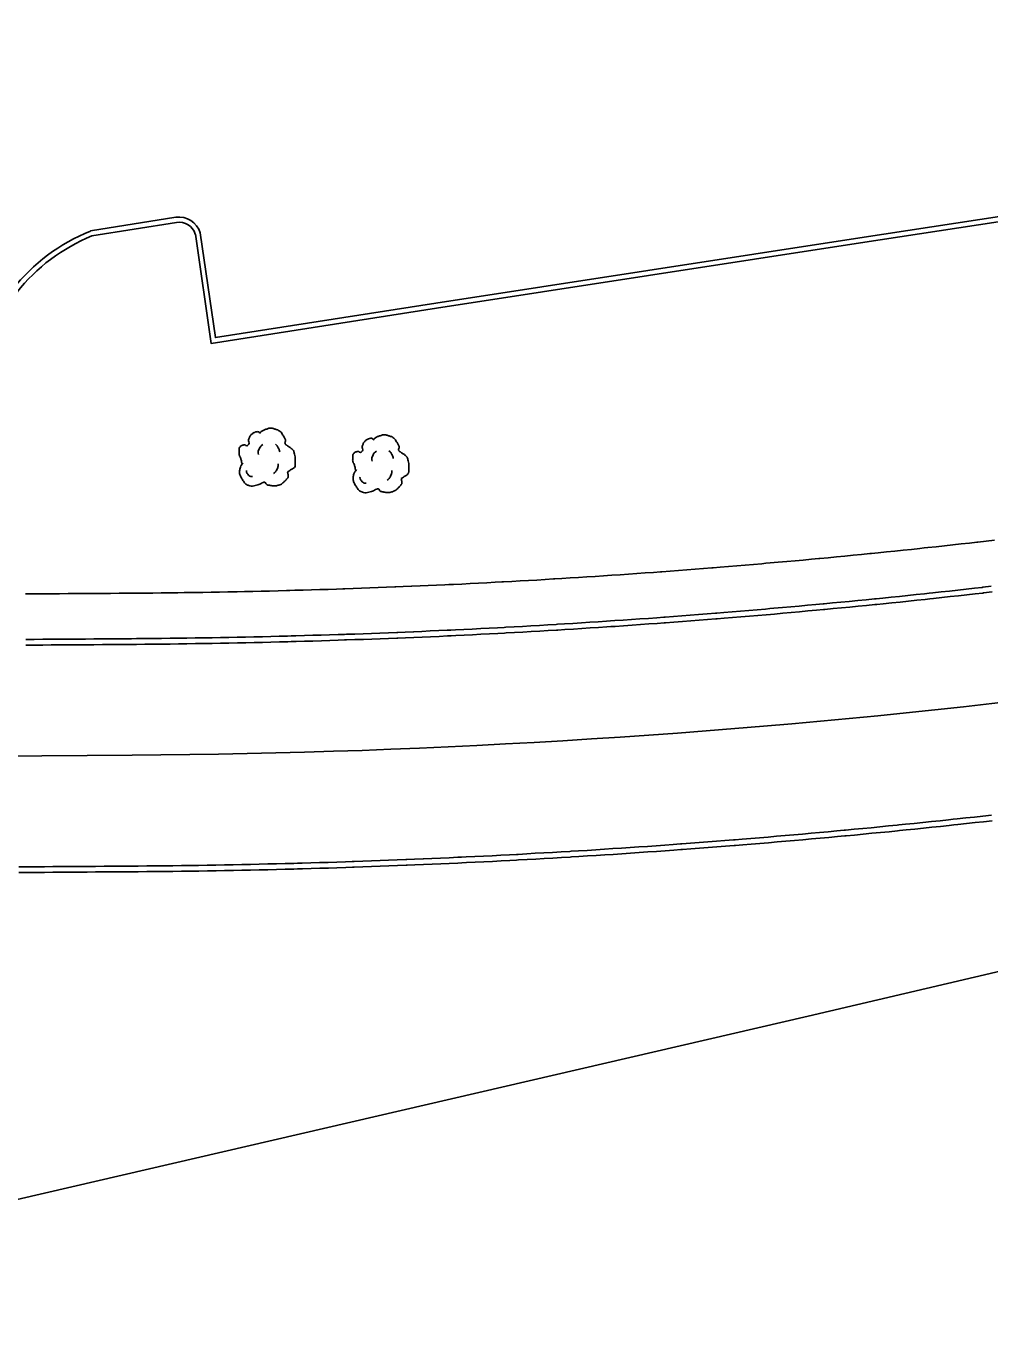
# Model space of a CAD drawing. Extents: x 2145380 to 2157287, y 139568 to 149130.
# Drawn here: x 2152222.6 to 2152335.6, y 142997.3 to 143151.2 of the extents above; entities that cross this region are included whole.
import ezdxf

# ---------------------------------------------------------------- set-up
doc = ezdxf.new("R2010")
doc.units = 0
for name, color, linetype in [('PR_PREVIOUSLY CONSTRUCTED', 7, 'Continuous'), ('TOPO_Curb Back', 7, 'Continuous'), ('TOPO_Fence', 7, 'Continuous'), ('TOPO_Tree', 7, 'Continuous')]:
    doc.layers.add(name, color=color, linetype=linetype)

# ---------------------------------------------------------------- blocks, each defined once
blk = doc.blocks.new('TREE')
at = {"layer": 'TOPO_Tree'}
for points in [[(-14.07, -0.4), (-14.17, 0.5), (-14.37, 1.38), (-14.6, 2.25), (-14.84, 3.17), (-15.47, 3.96), (-15.66, 4.9), (-15.8, 5.59), (-15.71, 6.31), (-15.66, 7.01), (-15.6, 7.91), (-15.72, 8.8), (-15.13, 9.66), (-14.62, 10.42), (-13.76, 10.49), (-13.02, 10.72), (-12.18, 10.98), (-11.06, 10), (-10.37, 10.72), (-9.4, 11.74), (-10.29, 13.28), (-9.84, 14.42), (-9.56, 15.15), (-9.32, 15.89), (-8.78, 16.54), (-8.18, 17.26), (-7.5, 17.68), (-6.67, 18.13), (-6.14, 18.41), (-5.61, 18.61), (-5.08, 18.66), (-4.55, 18.71), (-4.02, 18.54), (-3.49, 18.13)], [(-3.49, 17.6), (-3.07, 18.27), (-2.58, 18.8), (-1.9, 19.19), (-1.05, 19.68), (-0.19, 19.96), (0.74, 20.24), (1.62, 20.51), (2.51, 20.82), (3.39, 20.77), (4.1, 20.73), (4.8, 20.47), (5.51, 20.24), (6.43, 19.95), (7.32, 19.73), (8.15, 19.19), (9.36, 18.4), (10.02, 17.21), (10.8, 16.01), (11.24, 15.33), (11.58, 14.62), (11.86, 13.89), (12.17, 13.08), (11.37, 12.02), (11.86, 11.25), (12, 11.03), (12.18, 10.86), (12.39, 10.72), (12.91, 10.35), (13.45, 10.02), (13.97, 9.66), (14.7, 9.16), (15.41, 8.68), (16.09, 8.07), (16.7, 7.53), (16.93, 6.73), (17.15, 5.95), (17.59, 4.38), (17.71, 2.77), (17.68, 1.19), (17.65, -0.25), (17.83, -2.22), (16.62, -3.04), (15.47, -3.83), (14.31, -4.58), (13.16, -5.35)], [(-4.21, 5.09), (-4.46, 6.09), (-4.3, 7.21), (-3.84, 8.21), (-3.33, 9.34), (-2.71, 10.27), (-1.64, 10.97)], [(5.89, 11.15), (6.5, 10.68), (6.96, 10.17), (7.36, 9.5), (7.93, 8.56), (8.31, 7.6), (8.46, 6.56)], [(13.16, -5.34), (13.25, -5.81), (13.36, -6.28), (13.45, -6.75), (13.76, -8.52), (12.24, -10.03), (10.8, -11.51), (9.98, -12.34), (9.13, -12.77), (8.15, -13.1), (5.97, -13.83), (3.32, -13.56), (1.27, -13.1), (0.49, -12.92), (-0.06, -11.44), (-0.84, -11.51), (-2.04, -11.61), (-3.28, -12.78), (-4.55, -13.1), (-6.06, -13.47), (-7.77, -14.03), (-9.31, -13.62), (-11.36, -13.09), (-12.84, -11.41), (-14.07, -9.39), (-15.32, -7.35), (-15.61, -5.13), (-15.13, -3.04), (-14.87, -1.89), (-13.91, -0.75), (-13.54, 0.13)], [(-11.38, -4.46), (-11.47, -5.41), (-11.03, -6.32), (-10.09, -7.22), (-9.3, -7.97), (-8.49, -8.26), (-7.7, -8.14)], [(4.79, -6.29), (5.71, -5.66), (6.3, -4.92), (6.81, -3.91), (7.36, -2.81), (7.63, -1.7), (7.54, -0.6)]]:
    blk.add_open_spline(points, degree=3, dxfattribs=at)

msp = doc.modelspace()

# ---------------------------------------------------------------- linework, layer by layer
at = {"layer": 'PR_PREVIOUSLY CONSTRUCTED'}
msp.add_line((2152235.02, 143065.67), (2152042.06, 143064.29), dxfattribs=at)
for points in [[(2152336.18, 143090.92), (2152335.21, 143090.81), (2152334.24, 143090.7), (2152334.13, 143090.68), (2152333.26, 143090.58), (2152332.29, 143090.48), (2152331.31, 143090.37), (2152330.34, 143090.26), (2152329.36, 143090.15), (2152328.39, 143090.05), (2152327.95, 143090), (2152327.42, 143089.94), (2152326.44, 143089.84), (2152325.47, 143089.74), (2152324.49, 143089.64), (2152323.52, 143089.54), (2152322.54, 143089.44), (2152321.76, 143089.36), (2152321.57, 143089.34), (2152320.59, 143089.24), (2152319.62, 143089.14), (2152318.64, 143089.05), (2152317.67, 143088.95), (2152316.69, 143088.86), (2152315.71, 143088.77), (2152315.58, 143088.76), (2152314.74, 143088.68), (2152313.76, 143088.59), (2152312.79, 143088.5), (2152311.81, 143088.41), (2152310.83, 143088.32), (2152309.86, 143088.24), (2152309.38, 143088.2), (2152308.88, 143088.15), (2152307.9, 143088.07), (2152306.93, 143087.99), (2152305.95, 143087.9), (2152304.97, 143087.82), (2152304, 143087.74), (2152303.19, 143087.68), (2152303.02, 143087.66), (2152302.04, 143087.59), (2152301.07, 143087.51), (2152300.09, 143087.43), (2152299.11, 143087.36), (2152298.14, 143087.29), (2152297.16, 143087.21), (2152296.99, 143087.2), (2152296.18, 143087.14), (2152295.2, 143087.07), (2152294.23, 143087), (2152293.25, 143086.93), (2152292.27, 143086.86), (2152291.29, 143086.8), (2152290.79, 143086.76), (2152290.31, 143086.73), (2152289.34, 143086.67), (2152288.36, 143086.6), (2152287.38, 143086.54), (2152286.4, 143086.48), (2152285.42, 143086.42), (2152284.59, 143086.37), (2152284.45, 143086.36), (2152283.47, 143086.3), (2152282.49, 143086.24), (2152281.51, 143086.19), (2152280.53, 143086.13), (2152279.55, 143086.08), (2152278.57, 143086.03), (2152278.38, 143086.01), (2152277.6, 143085.97), (2152276.62, 143085.92), (2152275.64, 143085.87), (2152274.66, 143085.82), (2152273.68, 143085.77), (2152272.7, 143085.73), (2152272.17, 143085.7), (2152271.72, 143085.68), (2152270.74, 143085.64), (2152269.76, 143085.59), (2152268.79, 143085.55), (2152267.83, 143085.51), (2152267.81, 143085.51), (2152266.83, 143085.47), (2152265.96, 143085.43), (2152265.85, 143085.43), (2152264.87, 143085.39), (2152263.89, 143085.35), (2152262.91, 143085.31), (2152261.93, 143085.28), (2152260.95, 143085.24), (2152259.97, 143085.21), (2152259.75, 143085.2), (2152258.99, 143085.17), (2152258.01, 143085.14), (2152257.03, 143085.11), (2152256.05, 143085.08), (2152255.07, 143085.05), (2152254.09, 143085.03), (2152253.53, 143085.01), (2152253.11, 143085), (2152252.13, 143084.97), (2152251.15, 143084.95), (2152250.17, 143084.93), (2152249.19, 143084.9), (2152248.21, 143084.88), (2152247.32, 143084.86), (2152247.23, 143084.86), (2152246.25, 143084.84), (2152245.27, 143084.82), (2152244.29, 143084.81), (2152243.31, 143084.79), (2152242.33, 143084.77), (2152241.35, 143084.76), (2152241.1, 143084.76), (2152240.37, 143084.75), (2152239.39, 143084.73), (2152238.41, 143084.72), (2152237.43, 143084.71), (2152236.45, 143084.7), (2152235.47, 143084.7), (2152234.89, 143084.69), (2152234.88, 143084.69), (2152234.49, 143084.69), (2152233.49, 143084.68), (2152232.49, 143084.67), (2152231.49, 143084.67), (2152230.49, 143084.66), (2152229.49, 143084.65), (2152228.49, 143084.65), (2152227.49, 143084.64), (2152226.49, 143084.63), (2152225.49, 143084.62), (2152224.49, 143084.62), (2152223.49, 143084.61), (2152222.49, 143084.6)], [(2152335.82, 143085.5), (2152334.84, 143085.39), (2152334.73, 143085.38), (2152333.86, 143085.28), (2152332.88, 143085.17), (2152331.9, 143085.06), (2152330.92, 143084.95), (2152329.94, 143084.84), (2152328.96, 143084.74), (2152328.52, 143084.69), (2152327.98, 143084.63), (2152327, 143084.53), (2152326.02, 143084.43), (2152325.04, 143084.32), (2152324.06, 143084.22), (2152323.08, 143084.12), (2152322.3, 143084.04), (2152322.1, 143084.02), (2152321.12, 143083.93), (2152320.14, 143083.83), (2152319.16, 143083.73), (2152318.18, 143083.64), (2152317.19, 143083.55), (2152316.21, 143083.45), (2152316.08, 143083.44), (2152315.23, 143083.36), (2152314.25, 143083.27), (2152313.27, 143083.18), (2152312.29, 143083.09), (2152311.31, 143083), (2152310.32, 143082.92), (2152309.85, 143082.88), (2152309.34, 143082.83), (2152308.36, 143082.75), (2152307.38, 143082.66), (2152306.39, 143082.58), (2152305.41, 143082.5), (2152304.43, 143082.42), (2152303.62, 143082.36), (2152303.45, 143082.34), (2152302.47, 143082.26), (2152301.48, 143082.19), (2152300.5, 143082.11), (2152299.52, 143082.03), (2152298.53, 143081.96), (2152297.55, 143081.89), (2152297.38, 143081.87), (2152296.57, 143081.81), (2152295.59, 143081.74), (2152294.6, 143081.67), (2152293.62, 143081.6), (2152292.64, 143081.54), (2152291.65, 143081.47), (2152291.15, 143081.44), (2152290.67, 143081.4), (2152289.68, 143081.34), (2152288.7, 143081.28), (2152287.72, 143081.21), (2152286.73, 143081.15), (2152285.75, 143081.09), (2152284.91, 143081.04), (2152284.77, 143081.03), (2152283.78, 143080.97), (2152282.8, 143080.91), (2152281.81, 143080.86), (2152280.83, 143080.8), (2152279.85, 143080.75), (2152278.86, 143080.69), (2152278.66, 143080.68), (2152277.88, 143080.64), (2152276.89, 143080.59), (2152275.91, 143080.54), (2152274.92, 143080.49), (2152273.94, 143080.44), (2152272.96, 143080.39), (2152272.42, 143080.37), (2152271.97, 143080.35), (2152270.99, 143080.3), (2152270, 143080.26), (2152269.02, 143080.21), (2152268.05, 143080.17), (2152268.03, 143080.17), (2152267.05, 143080.13), (2152266.17, 143080.09), (2152266.06, 143080.09), (2152265.08, 143080.05), (2152264.09, 143080.01), (2152263.11, 143079.98), (2152262.12, 143079.94), (2152261.14, 143079.9), (2152260.15, 143079.87), (2152259.93, 143079.86), (2152259.17, 143079.84), (2152258.18, 143079.81), (2152257.2, 143079.77), (2152256.21, 143079.75), (2152255.23, 143079.72), (2152254.24, 143079.69), (2152253.68, 143079.67), (2152253.26, 143079.66), (2152252.27, 143079.64), (2152251.28, 143079.61), (2152250.3, 143079.59), (2152249.31, 143079.56), (2152248.33, 143079.54), (2152247.43, 143079.52), (2152247.34, 143079.52), (2152246.36, 143079.5), (2152245.37, 143079.48), (2152244.39, 143079.47), (2152243.4, 143079.45), (2152242.42, 143079.44), (2152241.43, 143079.42), (2152241.17, 143079.42), (2152240.44, 143079.41), (2152239.46, 143079.4), (2152238.47, 143079.38), (2152237.49, 143079.37), (2152236.5, 143079.36), (2152235.52, 143079.36), (2152234.93, 143079.35), (2152234.92, 143079.35), (2152234.53, 143079.35), (2152233.53, 143079.34), (2152232.53, 143079.33), (2152231.53, 143079.33), (2152230.53, 143079.32), (2152229.53, 143079.31), (2152228.53, 143079.31), (2152227.53, 143079.3), (2152226.53, 143079.29), (2152225.53, 143079.28), (2152224.53, 143079.28), (2152223.53, 143079.27), (2152222.53, 143079.26)], [(2152335.9, 143084.84), (2152334.92, 143084.73), (2152334.81, 143084.71), (2152333.94, 143084.61), (2152332.96, 143084.5), (2152331.98, 143084.4), (2152330.99, 143084.29), (2152330.01, 143084.18), (2152329.03, 143084.07), (2152328.59, 143084.03), (2152328.05, 143083.97), (2152327.07, 143083.86), (2152326.09, 143083.76), (2152325.11, 143083.66), (2152324.13, 143083.56), (2152323.15, 143083.46), (2152322.37, 143083.38), (2152322.17, 143083.36), (2152321.18, 143083.26), (2152320.2, 143083.17), (2152319.22, 143083.07), (2152318.24, 143082.97), (2152317.26, 143082.88), (2152316.28, 143082.79), (2152316.14, 143082.78), (2152315.29, 143082.7), (2152314.31, 143082.61), (2152313.33, 143082.52), (2152312.35, 143082.43), (2152311.36, 143082.34), (2152310.38, 143082.25), (2152309.91, 143082.21), (2152309.4, 143082.17), (2152308.42, 143082.08), (2152307.43, 143082), (2152306.45, 143081.92), (2152305.47, 143081.84), (2152304.48, 143081.76), (2152303.67, 143081.69), (2152303.5, 143081.68), (2152302.52, 143081.6), (2152301.53, 143081.52), (2152300.55, 143081.44), (2152299.57, 143081.37), (2152298.58, 143081.29), (2152297.6, 143081.22), (2152297.43, 143081.21), (2152296.62, 143081.15), (2152295.63, 143081.08), (2152294.65, 143081.01), (2152293.67, 143080.94), (2152292.68, 143080.87), (2152291.7, 143080.8), (2152291.19, 143080.77), (2152290.71, 143080.74), (2152289.73, 143080.67), (2152288.74, 143080.61), (2152287.76, 143080.55), (2152286.78, 143080.48), (2152285.79, 143080.42), (2152284.95, 143080.37), (2152284.81, 143080.36), (2152283.82, 143080.3), (2152282.84, 143080.25), (2152281.85, 143080.19), (2152280.87, 143080.13), (2152279.88, 143080.08), (2152278.9, 143080.03), (2152278.7, 143080.02), (2152277.91, 143079.97), (2152276.93, 143079.92), (2152275.94, 143079.87), (2152274.96, 143079.82), (2152273.97, 143079.77), (2152272.99, 143079.73), (2152272.45, 143079.7), (2152272, 143079.68), (2152271.02, 143079.63), (2152270.03, 143079.59), (2152269.05, 143079.55), (2152268.08, 143079.51), (2152268.06, 143079.5), (2152267.07, 143079.46), (2152266.2, 143079.43), (2152266.09, 143079.42), (2152265.1, 143079.38), (2152264.12, 143079.35), (2152263.13, 143079.31), (2152262.15, 143079.27), (2152261.16, 143079.24), (2152260.17, 143079.2), (2152259.95, 143079.2), (2152259.19, 143079.17), (2152258.2, 143079.14), (2152257.22, 143079.11), (2152256.23, 143079.08), (2152255.25, 143079.05), (2152254.26, 143079.02), (2152253.69, 143079.01), (2152253.27, 143078.99), (2152252.29, 143078.97), (2152251.3, 143078.94), (2152250.32, 143078.92), (2152249.33, 143078.9), (2152248.34, 143078.88), (2152247.44, 143078.86), (2152247.36, 143078.86), (2152246.37, 143078.84), (2152245.38, 143078.82), (2152244.4, 143078.8), (2152243.41, 143078.78), (2152242.43, 143078.77), (2152241.44, 143078.75), (2152241.18, 143078.75), (2152240.45, 143078.74), (2152239.47, 143078.73), (2152238.48, 143078.72), (2152237.49, 143078.71), (2152236.51, 143078.7), (2152235.52, 143078.69), (2152234.93, 143078.68), (2152234.93, 143078.68), (2152234.53, 143078.68), (2152233.53, 143078.67), (2152232.53, 143078.67), (2152231.53, 143078.66), (2152230.53, 143078.65), (2152229.53, 143078.65), (2152228.53, 143078.64), (2152227.53, 143078.63), (2152226.53, 143078.62), (2152225.53, 143078.62), (2152224.53, 143078.61), (2152223.53, 143078.6), (2152222.53, 143078.6)], [(2152335.85, 143058.65), (2152334.84, 143058.53), (2152333.83, 143058.42), (2152332.83, 143058.31), (2152331.82, 143058.2), (2152331.36, 143058.15), (2152330.81, 143058.1), (2152329.8, 143057.99), (2152328.8, 143057.88), (2152327.79, 143057.78), (2152326.78, 143057.67), (2152325.77, 143057.57), (2152324.97, 143057.49), (2152324.76, 143057.47), (2152323.75, 143057.37), (2152322.74, 143057.27), (2152321.74, 143057.17), (2152320.73, 143057.07), (2152319.72, 143056.98), (2152318.71, 143056.88), (2152318.57, 143056.87), (2152317.7, 143056.79), (2152316.69, 143056.69), (2152315.68, 143056.6), (2152314.67, 143056.51), (2152313.66, 143056.42), (2152312.65, 143056.33), (2152312.16, 143056.29), (2152311.64, 143056.24), (2152310.63, 143056.16), (2152309.62, 143056.07), (2152308.61, 143055.99), (2152307.6, 143055.9), (2152306.59, 143055.82), (2152305.76, 143055.75), (2152305.58, 143055.74), (2152304.57, 143055.66), (2152303.56, 143055.58), (2152302.55, 143055.5), (2152301.54, 143055.42), (2152300.53, 143055.35), (2152299.52, 143055.27), (2152299.35, 143055.26), (2152298.51, 143055.2), (2152297.5, 143055.12), (2152296.48, 143055.05), (2152295.47, 143054.98), (2152294.46, 143054.91), (2152293.45, 143054.84), (2152292.93, 143054.81), (2152292.44, 143054.78), (2152291.43, 143054.71), (2152290.42, 143054.64), (2152289.41, 143054.58), (2152288.39, 143054.51), (2152287.38, 143054.45), (2152286.52, 143054.4), (2152286.37, 143054.39), (2152285.36, 143054.33), (2152284.35, 143054.27), (2152283.33, 143054.21), (2152282.32, 143054.16), (2152281.31, 143054.1), (2152280.3, 143054.04), (2152280.1, 143054.03), (2152279.29, 143053.99), (2152278.27, 143053.94), (2152277.26, 143053.88), (2152276.25, 143053.83), (2152275.24, 143053.78), (2152274.22, 143053.74), (2152273.67, 143053.71), (2152273.21, 143053.69), (2152272.2, 143053.64), (2152271.19, 143053.6), (2152270.17, 143053.55), (2152269.18, 143053.51), (2152269.16, 143053.51), (2152268.15, 143053.47), (2152267.25, 143053.43), (2152267.14, 143053.42), (2152266.12, 143053.38), (2152265.11, 143053.34), (2152264.1, 143053.31), (2152263.08, 143053.27), (2152262.07, 143053.23), (2152261.06, 143053.2), (2152260.83, 143053.19), (2152260.05, 143053.16), (2152259.03, 143053.13), (2152258.02, 143053.1), (2152257.01, 143053.07), (2152255.99, 143053.04), (2152254.98, 143053.01), (2152254.4, 143053), (2152253.97, 143052.98), (2152252.95, 143052.96), (2152251.94, 143052.93), (2152250.93, 143052.91), (2152249.91, 143052.88), (2152248.9, 143052.86), (2152247.97, 143052.84), (2152247.89, 143052.84), (2152246.87, 143052.82), (2152245.86, 143052.8), (2152244.85, 143052.78), (2152243.83, 143052.77), (2152242.82, 143052.75), (2152241.81, 143052.74), (2152241.54, 143052.73), (2152240.79, 143052.72), (2152239.78, 143052.71), (2152238.76, 143052.7), (2152237.75, 143052.69), (2152236.74, 143052.68), (2152235.72, 143052.67), (2152235.12, 143052.67), (2152235.11, 143052.67), (2152234.72, 143052.66), (2152233.72, 143052.66), (2152232.72, 143052.65), (2152231.72, 143052.64), (2152230.72, 143052.63), (2152229.72, 143052.63), (2152228.72, 143052.62), (2152227.72, 143052.61), (2152226.72, 143052.6), (2152225.72, 143052.6), (2152224.72, 143052.59), (2152223.72, 143052.58), (2152222.72, 143052.58), (2152221.72, 143052.57)], [(2152335.92, 143057.98), (2152334.92, 143057.87), (2152333.91, 143057.76), (2152332.9, 143057.65), (2152331.89, 143057.54), (2152331.43, 143057.49), (2152330.88, 143057.43), (2152329.87, 143057.32), (2152328.86, 143057.22), (2152327.86, 143057.11), (2152326.85, 143057.01), (2152325.84, 143056.91), (2152325.03, 143056.83), (2152324.83, 143056.81), (2152323.82, 143056.7), (2152322.81, 143056.61), (2152321.8, 143056.51), (2152320.79, 143056.41), (2152319.78, 143056.31), (2152318.77, 143056.22), (2152318.63, 143056.2), (2152317.76, 143056.12), (2152316.75, 143056.03), (2152315.74, 143055.94), (2152314.73, 143055.85), (2152313.72, 143055.76), (2152312.71, 143055.67), (2152312.22, 143055.62), (2152311.7, 143055.58), (2152310.69, 143055.49), (2152309.68, 143055.41), (2152308.67, 143055.32), (2152307.66, 143055.24), (2152306.65, 143055.16), (2152305.81, 143055.09), (2152305.63, 143055.07), (2152304.62, 143054.99), (2152303.61, 143054.91), (2152302.6, 143054.84), (2152301.59, 143054.76), (2152300.58, 143054.68), (2152299.57, 143054.61), (2152299.39, 143054.59), (2152298.56, 143054.53), (2152297.54, 143054.46), (2152296.53, 143054.39), (2152295.52, 143054.32), (2152294.51, 143054.25), (2152293.5, 143054.18), (2152292.98, 143054.14), (2152292.48, 143054.11), (2152291.47, 143054.04), (2152290.46, 143053.98), (2152289.45, 143053.91), (2152288.44, 143053.85), (2152287.42, 143053.79), (2152286.56, 143053.73), (2152286.41, 143053.72), (2152285.4, 143053.66), (2152284.39, 143053.6), (2152283.37, 143053.55), (2152282.36, 143053.49), (2152281.35, 143053.43), (2152280.33, 143053.38), (2152280.13, 143053.37), (2152279.32, 143053.32), (2152278.31, 143053.27), (2152277.3, 143053.22), (2152276.28, 143053.17), (2152275.27, 143053.12), (2152274.26, 143053.07), (2152273.71, 143053.04), (2152273.24, 143053.02), (2152272.23, 143052.97), (2152271.22, 143052.93), (2152270.2, 143052.88), (2152269.21, 143052.84), (2152269.19, 143052.84), (2152268.18, 143052.8), (2152267.28, 143052.76), (2152267.16, 143052.76), (2152266.15, 143052.72), (2152265.14, 143052.68), (2152264.12, 143052.64), (2152263.11, 143052.6), (2152262.09, 143052.57), (2152261.08, 143052.53), (2152260.85, 143052.52), (2152260.07, 143052.5), (2152259.05, 143052.46), (2152258.04, 143052.43), (2152257.03, 143052.4), (2152256.01, 143052.37), (2152255, 143052.34), (2152254.42, 143052.33), (2152253.98, 143052.32), (2152252.97, 143052.29), (2152251.96, 143052.26), (2152250.94, 143052.24), (2152249.93, 143052.22), (2152248.91, 143052.19), (2152247.98, 143052.17), (2152247.9, 143052.17), (2152246.89, 143052.15), (2152245.87, 143052.13), (2152244.86, 143052.12), (2152243.84, 143052.1), (2152242.83, 143052.08), (2152241.81, 143052.07), (2152241.55, 143052.06), (2152240.8, 143052.05), (2152239.79, 143052.04), (2152238.77, 143052.03), (2152237.76, 143052.02), (2152236.74, 143052.01), (2152235.73, 143052), (2152235.12, 143052), (2152235.12, 143052), (2152234.72, 143051.99), (2152233.72, 143051.99), (2152232.72, 143051.98), (2152231.72, 143051.97), (2152230.72, 143051.97), (2152229.72, 143051.96), (2152228.72, 143051.95), (2152227.72, 143051.94), (2152226.72, 143051.94), (2152225.72, 143051.93), (2152224.72, 143051.92), (2152223.72, 143051.92), (2152222.72, 143051.91), (2152221.72, 143051.9)]]:
    msp.add_lwpolyline(points, dxfattribs=at)
msp.add_arc((2152228.19, 144020.58), 954.93, 270.40983, 283.35003, dxfattribs=at)
at = {"layer": 'TOPO_Curb Back'}
for points in [[(2152369.35, 143146.85), (2152371.25, 143133.56), (2152320.49, 143125.8), (2152270.72, 143118.15), (2152244.28, 143114.01), (2152242.43, 143126.85)], [(2152368.77, 143146.65), (2152370.57, 143134.06), (2152320.4, 143126.4), (2152270.63, 143118.74), (2152244.79, 143114.7), (2152243.01, 143126.98)], [(2152240.14, 143128.82), (2152230.12, 143127.21)], [(2152240.23, 143128.22), (2152230.28, 143126.63)]]:
    msp.add_lwpolyline(points, dxfattribs=at)
for centre, radius, start, end in [((2152240.49, 143126.2), 2.64, 17.1472, 97.6788), ((2152238.5, 143106.51), 22.33, 112.0518, 141.6796), ((2152240.49, 143126.2), 2.04, 18.3838, 97.4801), ((2152238.51, 143106.51), 21.73, 112.2304, 141.6196)]:
    msp.add_arc(centre, radius, start, end, dxfattribs=at)
at = {"layer": 'TOPO_Fence'}
msp.add_lwpolyline([(2152124.52, 142997.3), (2152212.9, 143011.53), (2152314.35, 143035.06), (2152411.25, 143057.77), (2152523.86, 143084.69), (2152630.66, 143109.87), (2152740.7, 143135.78), (2152806.56, 143148.61), (2152897.8, 143160.5), (2152949.34, 143164.04), (2152983.44, 143105.19)], dxfattribs=at)

# ---------------------------------------------------------------- block references
at = {"layer": 'TOPO_Tree', "xscale": 0.19685000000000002, "yscale": 0.19685000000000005}
for p in [(2152250.66, 143099.98), (2152263.99, 143099.2)]:
    msp.add_blockref('TREE', p, dxfattribs=at)

doc.saveas('drawing.dxf')
